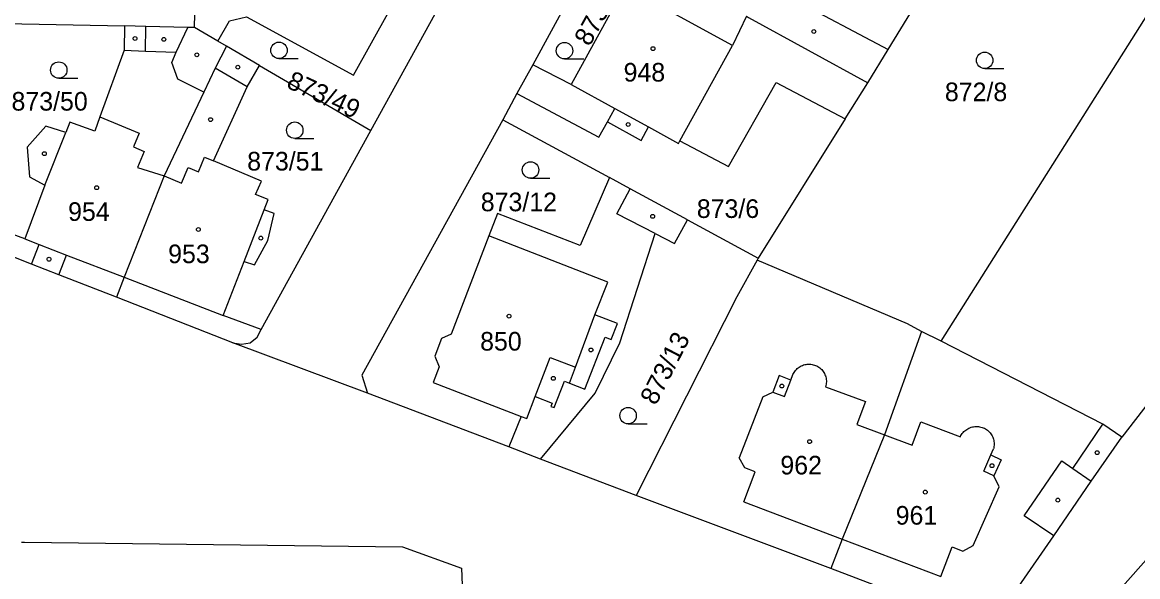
# Model space of a CAD drawing. Extents: x -679220 to -673243, y -1075091 to -1066557.
# Drawn here: x -676560.1 to -676458.4, y -1070964.9 to -1070914.2 of the extents above; entities that cross this region are included whole.
import ezdxf

# ---------------------------------------------------------------- set-up
doc = ezdxf.new("R2010")
doc.units = 0
for name, color, linetype in [('Hranice parcel', 7, 'Continuous'), ('Parcelní čísla', 7, 'Continuous'), ('Vnitřní kresba', 7, 'Continuous'), ('Značky budov', 7, 'Continuous'), ('Značky kultur', 7, 'Continuous')]:
    doc.layers.add(name, color=color, linetype=linetype)

msp = doc.modelspace()

# ---------------------------------------------------------------- linework, layer by layer
at = {"layer": 'Hranice parcel'}
for p, q in [((-676476.31, -1070943.36), (-676452.45, -1070905.53)), ((-676507.21, -1070906.48), (-676513.56, -1070918.12)), ((-676528.33, -1070924.13), (-676520.16, -1070909.24)), ((-676561.72, -1070914.34), (-676550.79, -1070914.57)), ((-676542.29, -1070915.96), (-676544.43, -1070914.71)), ((-676541.5, -1070916.43), (-676542.29, -1070915.96)), ((-676538.48, -1070918.19), (-676541.5, -1070916.43)), ((-676538.48, -1070918.19), (-676528.33, -1070924.13)), ((-676513.56, -1070918.12), (-676515, -1070920.75)), ((-676485.05, -1070923.05), (-676482.99, -1070919.76)), ((-676515, -1070920.75), (-676516.29, -1070923.13)), ((-676516.29, -1070923.13), (-676506.55, -1070928.42)), ((-676485.05, -1070923.05), (-676492.99, -1070935.77)), ((-676538.33, -1070942.28), (-676528.33, -1070924.13)), ((-676499.45, -1070932.27), (-676492.99, -1070935.77)), ((-676445.49, -1070933.55), (-676459.83, -1070952.1)), ((-676492.99, -1070935.77), (-676493.09, -1070935.95)), ((-676540.92, -1070943.5), (-676551.54, -1070939.34)), ((-676476.31, -1070943.36), (-676478.09, -1070942.48)), ((-676528.64, -1070948.1), (-676540.92, -1070943.5)), ((-676515.74, -1070953.01), (-676528.64, -1070948.1)), ((-676512.84, -1070954.11), (-676515.74, -1070953.01)), ((-676504.11, -1070957.44), (-676512.84, -1070954.11)), ((-676486.36, -1070964.11), (-676504.11, -1070957.44))]:
    msp.add_line(p, q, dxfattribs=at)
for points in [[(-676542.29, -1070915.96), (-676541.21, -1070914.11), (-676539.68, -1070913.73), (-676529.9, -1070919.06), (-676525, -1070910.17), (-676528.56, -1070908.21), (-676527.84, -1070906.89), (-676528.19, -1070906.71), (-676528.1, -1070906.53), (-676528.42, -1070906.42), (-676528.49, -1070906.56), (-676529.38, -1070906.1), (-676529.72, -1070905.46), (-676530.57, -1070905.03), (-676531.25, -1070905.13), (-676532.44, -1070904.5), (-676533.15, -1070905.83), (-676534.83, -1070904.93), (-676539.66, -1070902.07)], [(-676544.43, -1070914.71), (-676544.37, -1070912.19), (-676544.27, -1070907.77)], [(-676482.99, -1070919.76), (-676481.13, -1070916.71), (-676475.69, -1070907.79)], [(-676494.06, -1070913.69), (-676495.35, -1070916.35), (-676505.16, -1070910.97), (-676510.06, -1070919.91), (-676513.56, -1070918.12)], [(-676494.06, -1070913.69), (-676493.87, -1070913.79), (-676482.99, -1070919.76)], [(-676550.79, -1070914.57), (-676550.84, -1070916.77), (-676553.05, -1070922.86), (-676553.5, -1070924.17), (-676555.78, -1070923.37), (-676556.14, -1070924.3), (-676557.97, -1070923.72), (-676559.67, -1070925.64), (-676559.47, -1070928.36), (-676558.08, -1070929.12), (-676559.91, -1070934.02), (-676562.25, -1070933.15)], [(-676544.43, -1070914.71), (-676545.02, -1070914.7), (-676548.87, -1070914.61), (-676550.79, -1070914.57)], [(-676541.5, -1070916.43), (-676542.53, -1070918.43), (-676543.56, -1070920.63), (-676547.18, -1070928.27), (-676550.84, -1070937.52), (-676551.54, -1070939.34)], [(-676538.33, -1070942.28), (-676541.79, -1070941.01), (-676539.89, -1070936.09), (-676538.95, -1070936.37), (-676537.74, -1070934.15), (-676537.16, -1070931.69), (-676538.05, -1070931.35), (-676537.69, -1070930.42), (-676538.84, -1070929.97), (-676538.29, -1070928.73), (-676542.67, -1070926.89), (-676539.61, -1070920.14), (-676538.48, -1070918.19)], [(-676515, -1070920.75), (-676507.52, -1070924.73), (-676506.74, -1070923.32), (-676503.66, -1070925.02), (-676502.99, -1070923.79), (-676500.25, -1070925.29), (-676500.13, -1070925.07), (-676495.7, -1070927.4), (-676491.36, -1070919.74), (-676485.05, -1070923.05)], [(-676516.29, -1070923.13), (-676529.15, -1070946.46), (-676528.64, -1070948.1)], [(-676506.55, -1070928.42), (-676509.22, -1070934.63), (-676516.78, -1070931.69), (-676517.57, -1070933.74), (-676521.01, -1070942.72), (-676521.89, -1070943.1), (-676522.5, -1070944.72), (-676522.1, -1070945.7), (-676522.63, -1070947.13), (-676514.6, -1070950.22), (-676515.74, -1070953.01)], [(-676499.45, -1070932.27), (-676504.66, -1070929.44), (-676506.55, -1070928.42)], [(-676512.84, -1070954.11), (-676507.87, -1070948.09), (-676505.6, -1070943.5), (-676502.4, -1070933.51), (-676500.62, -1070934.42), (-676499.45, -1070932.27)], [(-676551.54, -1070939.34), (-676556.79, -1070937.28), (-676559.29, -1070936.31), (-676561.04, -1070935.62)], [(-676493.09, -1070935.95), (-676494.94, -1070939.31), (-676504.11, -1070957.44)], [(-676478.09, -1070942.48), (-676479.37, -1070941.78), (-676493.09, -1070935.95)], [(-676540.92, -1070943.5), (-676540.14, -1070943.62), (-676539.34, -1070943.49), (-676538.71, -1070942.99), (-676538.33, -1070942.28)], [(-676478.09, -1070942.48), (-676481.46, -1070951.9), (-676485.32, -1070961.43), (-676486.36, -1070964.11)], [(-676459.83, -1070952.1), (-676461.54, -1070950.94), (-676476.31, -1070943.36)], [(-676456.25, -1070976.13), (-676445.27, -1070963.96), (-676434.54, -1070952), (-676441.82, -1070945.47), (-676452.62, -1070957.68), (-676463.32, -1070969.78), (-676464.7, -1070971.33), (-676460.71, -1070974.92), (-676459.31, -1070973.37), (-676456.25, -1070976.13)], [(-676472.18, -1070970.03), (-676466.01, -1070961.12), (-676462.6, -1070956.14), (-676459.83, -1070952.1)], [(-676560.2, -1070961.71), (-676559.92, -1070961.7), (-676525.45, -1070962.13), (-676520.06, -1070964.08), (-676519.86, -1070969.53)], [(-676472.18, -1070970.03), (-676473.13, -1070969.15), (-676486.36, -1070964.11)]]:
    msp.add_lwpolyline(points, dxfattribs=at)
at = {"layer": 'Vnitřní kresba'}
for p, q in [((-676492.43, -1070910.73), (-676481.13, -1070916.71)), ((-676548.9, -1070916.86), (-676548.87, -1070914.61)), ((-676546.1, -1070916.97), (-676545.02, -1070914.7)), ((-676550.84, -1070916.77), (-676548.9, -1070916.86)), ((-676548.9, -1070916.86), (-676546.1, -1070916.97)), ((-676546.47, -1070917.9), (-676546.1, -1070916.97)), ((-676500.13, -1070925.07), (-676495.35, -1070916.35)), ((-676545.95, -1070919.43), (-676546.47, -1070917.9)), ((-676539.61, -1070920.14), (-676542.53, -1070918.43)), ((-676543.56, -1070920.63), (-676545.95, -1070919.43)), ((-676510.06, -1070919.91), (-676506.07, -1070922.1)), ((-676506.74, -1070923.32), (-676506.07, -1070922.1)), ((-676506.07, -1070922.1), (-676502.99, -1070923.79)), ((-676553.05, -1070922.86), (-676549.46, -1070924.35)), ((-676558.08, -1070929.12), (-676556.14, -1070924.3)), ((-676549.46, -1070924.35), (-676549.99, -1070925.62)), ((-676549.99, -1070925.62), (-676549.02, -1070926.02)), ((-676549.02, -1070926.02), (-676549.63, -1070927.48)), ((-676549.63, -1070927.48), (-676547.18, -1070928.27)), ((-676545.61, -1070928.93), (-676545, -1070927.48)), ((-676545, -1070927.48), (-676544.05, -1070927.88)), ((-676544.05, -1070927.88), (-676543.49, -1070926.54)), ((-676543.49, -1070926.54), (-676542.67, -1070926.89)), ((-676547.18, -1070928.27), (-676545.61, -1070928.93)), ((-676505.9, -1070931.73), (-676504.66, -1070929.44)), ((-676539.89, -1070936.09), (-676538.05, -1070931.35)), ((-676502.4, -1070933.51), (-676505.9, -1070931.73)), ((-676559.91, -1070934.02), (-676558.6, -1070934.53)), ((-676559.29, -1070936.31), (-676558.6, -1070934.53)), ((-676558.6, -1070934.53), (-676556.1, -1070935.49)), ((-676506.72, -1070937.97), (-676517.57, -1070933.74)), ((-676556.79, -1070937.28), (-676556.1, -1070935.49)), ((-676556.1, -1070935.49), (-676550.84, -1070937.52)), ((-676550.84, -1070937.52), (-676541.79, -1070941.01)), ((-676507.88, -1070940.95), (-676506.72, -1070937.97)), ((-676509.67, -1070945.72), (-676507.88, -1070940.95)), ((-676505.83, -1070941.75), (-676507.88, -1070940.95)), ((-676506.39, -1070943.19), (-676505.83, -1070941.75)), ((-676508.8, -1070947.72), (-676506.95, -1070942.97)), ((-676506.95, -1070942.97), (-676506.39, -1070943.19)), ((-676513.33, -1070948.4), (-676511.98, -1070944.84)), ((-676511.98, -1070944.84), (-676509.67, -1070945.72)), ((-676510.21, -1070947.17), (-676509.67, -1070945.72)), ((-676491.08, -1070946.49), (-676491.67, -1070948)), ((-676490.02, -1070946.9), (-676491.08, -1070946.49)), ((-676490.02, -1070946.9), (-676489.82, -1070946.4)), ((-676511.61, -1070949.42), (-676510.67, -1070947)), ((-676510.67, -1070947), (-676510.21, -1070947.17)), ((-676510.21, -1070947.17), (-676508.8, -1070947.72)), ((-676490.6, -1070948.41), (-676490.02, -1070946.9)), ((-676486.84, -1070947.51), (-676483.2, -1070948.86)), ((-676514.1, -1070950.41), (-676513.33, -1070948.4)), ((-676513.33, -1070948.4), (-676511.79, -1070949)), ((-676492.58, -1070948.42), (-676494.74, -1070954.01)), ((-676492.58, -1070948.42), (-676491.67, -1070948)), ((-676491.67, -1070948), (-676490.6, -1070948.41)), ((-676483.2, -1070948.86), (-676483.98, -1070950.96)), ((-676511.79, -1070949), (-676511.91, -1070949.3)), ((-676511.91, -1070949.3), (-676511.61, -1070949.42)), ((-676514.6, -1070950.22), (-676514.1, -1070950.41)), ((-676478.94, -1070952.84), (-676478.16, -1070950.73)), ((-676478.16, -1070950.73), (-676474.54, -1070952.07)), ((-676483.98, -1070950.96), (-676481.46, -1070951.9)), ((-676481.46, -1070951.9), (-676478.94, -1070952.84)), ((-676464.3, -1070954.97), (-676461.54, -1070950.94)), ((-676472.42, -1070955.21), (-676471.78, -1070953.74)), ((-676471.78, -1070953.74), (-676471.53, -1070953.19)), ((-676471.78, -1070953.74), (-676470.84, -1070954.19)), ((-676494.21, -1070954.92), (-676494.74, -1070954.01)), ((-676493.26, -1070955.28), (-676494.21, -1070954.92)), ((-676470.84, -1070954.19), (-676471.48, -1070955.66)), ((-676468.73, -1070959.3), (-676465.3, -1070954.29)), ((-676465.3, -1070954.29), (-676464.3, -1070954.97)), ((-676464.3, -1070954.97), (-676462.6, -1070956.14)), ((-676494.29, -1070958.01), (-676493.26, -1070955.28)), ((-676471.48, -1070955.66), (-676472.42, -1070955.21)), ((-676471.02, -1070956.64), (-676471.48, -1070955.66)), ((-676473.37, -1070962.02), (-676471.02, -1070956.64)), ((-676494.29, -1070958.01), (-676485.32, -1070961.43)), ((-676466.01, -1070961.12), (-676468.73, -1070959.3)), ((-676485.32, -1070961.43), (-676476.33, -1070964.84)), ((-676474.31, -1070962.52), (-676473.37, -1070962.02)), ((-676476.33, -1070964.84), (-676475.31, -1070962.14)), ((-676475.31, -1070962.14), (-676474.31, -1070962.52))]:
    msp.add_line(p, q, dxfattribs=at)
for points in [[(-676489.82, -1070946.4), (-676489.77, -1070946.3), (-676489.72, -1070946.2), (-676489.65, -1070946.11), (-676489.58, -1070946.02), (-676489.51, -1070945.94), (-676489.43, -1070945.86), (-676489.34, -1070945.79), (-676489.25, -1070945.72), (-676489.16, -1070945.66), (-676489.06, -1070945.61), (-676488.96, -1070945.56), (-676488.85, -1070945.52), (-676488.74, -1070945.49), (-676488.63, -1070945.47), (-676488.52, -1070945.46), (-676488.41, -1070945.45), (-676488.3, -1070945.45), (-676488.19, -1070945.46), (-676488.08, -1070945.47), (-676487.97, -1070945.5), (-676487.86, -1070945.53), (-676487.75, -1070945.57), (-676487.65, -1070945.61), (-676487.55, -1070945.67), (-676487.46, -1070945.73), (-676487.37, -1070945.79), (-676487.28, -1070945.87), (-676487.2, -1070945.95), (-676487.13, -1070946.03), (-676487.06, -1070946.12), (-676487, -1070946.21), (-676486.95, -1070946.31), (-676486.9, -1070946.41), (-676486.86, -1070946.52), (-676486.82, -1070946.62), (-676486.8, -1070946.73), (-676486.78, -1070946.84), (-676486.77, -1070946.96), (-676486.77, -1070947.07), (-676486.78, -1070947.18), (-676486.79, -1070947.29), (-676486.81, -1070947.4), (-676486.84, -1070947.51)], [(-676474.54, -1070952.07), (-676474.49, -1070951.97), (-676474.43, -1070951.87), (-676474.37, -1070951.78), (-676474.3, -1070951.7), (-676474.22, -1070951.61), (-676474.14, -1070951.54), (-676474.05, -1070951.47), (-676473.96, -1070951.4), (-676473.87, -1070951.34), (-676473.77, -1070951.29), (-676473.67, -1070951.25), (-676473.56, -1070951.21), (-676473.45, -1070951.18), (-676473.34, -1070951.16), (-676473.23, -1070951.14), (-676473.12, -1070951.14), (-676473.01, -1070951.14), (-676472.9, -1070951.15), (-676472.79, -1070951.16), (-676472.68, -1070951.19), (-676472.57, -1070951.22), (-676472.46, -1070951.26), (-676472.36, -1070951.3), (-676472.26, -1070951.36), (-676472.17, -1070951.42), (-676472.08, -1070951.48), (-676471.99, -1070951.56), (-676471.92, -1070951.63), (-676471.84, -1070951.72), (-676471.77, -1070951.81), (-676471.71, -1070951.9), (-676471.65, -1070952), (-676471.6, -1070952.1), (-676471.56, -1070952.2), (-676471.53, -1070952.31), (-676471.5, -1070952.42), (-676471.48, -1070952.52), (-676471.47, -1070952.64), (-676471.47, -1070952.75), (-676471.47, -1070952.86), (-676471.48, -1070952.97), (-676471.5, -1070953.08), (-676471.53, -1070953.19)]]:
    msp.add_lwpolyline(points, dxfattribs=at)
at = {"layer": 'Značky budov'}
for centre in [(-676487.92, -1070915.08), (-676549.84, -1070915.72), (-676547.22, -1070915.8), (-676544.2, -1070917.21), (-676502.59, -1070916.64), (-676540.46, -1070918.34), (-676542.95, -1070923.12), (-676504.85, -1070923.57), (-676558.11, -1070926.23), (-676553.34, -1070929.34), (-676502.62, -1070931.96), (-676544.06, -1070933.16), (-676538.37, -1070933.94), (-676557.69, -1070935.87), (-676515.72, -1070941.07), (-676508.25, -1070944.15), (-676511.68, -1070946.75), (-676490.84, -1070947.45), (-676488.3, -1070952.52), (-676462.07, -1070953.53), (-676471.66, -1070954.72), (-676477.75, -1070957.13), (-676465.66, -1070957.86)]:
    msp.add_circle(centre, 0.175, dxfattribs=at)
at = {"layer": 'Značky kultur'}
for p, q in [((-676536.71, -1070917.55), (-676534.96, -1070917.55)), ((-676510.66, -1070917.58), (-676508.91, -1070917.58)), ((-676556.8, -1070919.35), (-676555.05, -1070919.35)), ((-676472.33, -1070918.46), (-676470.58, -1070918.46)), ((-676535.27, -1070924.84), (-676533.52, -1070924.84)), ((-676513.76, -1070928.47), (-676512.01, -1070928.47)), ((-676504.86, -1070950.9), (-676503.11, -1070950.9))]:
    msp.add_line(p, q, dxfattribs=at)
for centre in [(-676536.71, -1070916.8), (-676510.66, -1070916.83), (-676472.33, -1070917.71), (-676556.8, -1070918.6), (-676535.27, -1070924.09), (-676513.76, -1070927.72), (-676504.86, -1070950.15)]:
    msp.add_circle(centre, 0.75, dxfattribs=at)

# ---------------------------------------------------------------- texts
at = {"layer": 'Parcelní čísla'}
for s, rotation, p in [('873/54', 61, (-676508.38, -1070916.51)), ('873/49', 335, (-676536.13, -1070920.15)), ('873/13', 63, (-676502.33, -1070949.29))]:
    msp.add_text(s, height=1.7, rotation=rotation, dxfattribs=at).set_placement(p)
for s, p in [('948', (-676505.27, -1070919.65)), ('872/8', (-676475.96, -1070921.44)), ('873/50', (-676561.11, -1070922.3)), ('873/51', (-676539.61, -1070927.77)), ('873/12', (-676518.3, -1070931.49)), ('873/6', (-676498.59, -1070932.1)), ('954', (-676555.95, -1070932.37)), ('953', (-676546.82, -1070936.23)), ('850', (-676518.36, -1070944.21)), ('962', (-676490.97, -1070955.52)), ('961', (-676480.45, -1070960.1))]:
    msp.add_text(s, height=1.7, dxfattribs=at).set_placement(p)

doc.saveas('drawing.dxf')
